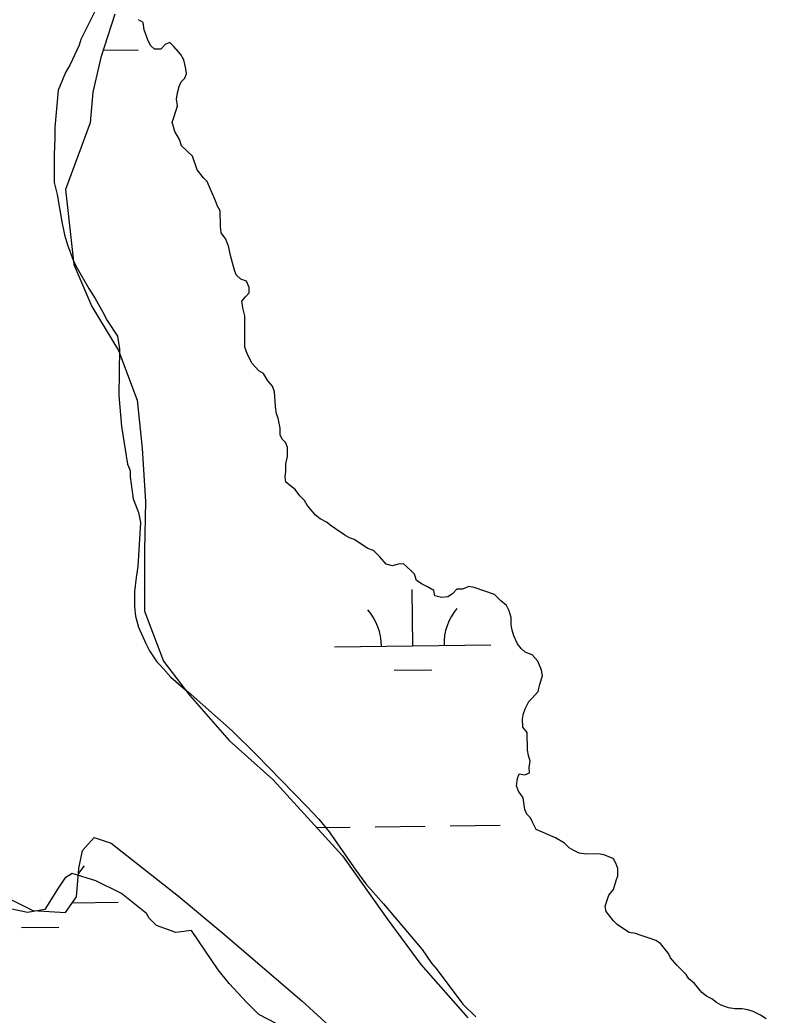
# Model space of a CAD drawing. Extents: x 3683613 to 3738215, y 469626 to 495384.
# Drawn here: x 3717649 to 3718126, y 479499 to 480136 of the extents above; entities that cross this region are included whole.
import ezdxf

# ---------------------------------------------------------------- set-up
doc = ezdxf.new("R2010")
doc.units = 0
for name, color, linetype in [('V-SITE-VEGE', 7, 'Continuous'), ('V-TOPO-SHOR', 7, 'Continuous'), ('V-WETL-SWMP', 7, 'Continuous')]:
    doc.layers.add(name, color=color, linetype=linetype)

msp = doc.modelspace()

# ---------------------------------------------------------------- linework, layer by layer
at = {"layer": 'V-SITE-VEGE'}
for points in [[(3717700.36, 480149.38), (3717687.62, 480123.53), (3717686.47, 480120.01), (3717680.68, 480107.68), (3717677.79, 480102.39), (3717674.32, 480094.17), (3717673.16, 480091.23), (3717670.96, 480067.2), (3717671, 480060.17), (3717670.47, 480050.21), (3717670.57, 480032.05), (3717672.37, 480024.45), (3717674.19, 480014.5), (3717675.41, 480006.89), (3717677.21, 479998.7), (3717679, 479992.26), (3717682.58, 479982.33), (3717684.35, 479978.82), (3717692.64, 479964.22), (3717696.78, 479957.8), (3717701.51, 479949.63), (3717704.47, 479943.79), (3717710.97, 479933.87), (3717712.19, 479925.67), (3717711.78, 479895.79), (3717713.65, 479875.89), (3717717.31, 479851.89), (3717719.08, 479847.8), (3717719.11, 479843.7), (3717720.95, 479829.65), (3717724.51, 479820.89), (3717725.72, 479814.45), (3717724.12, 479786.32), (3717722.99, 479779.28), (3717721.87, 479770.49), (3717721.93, 479760.53), (3717722.55, 479754.68), (3717724.35, 479747.66), (3717729.1, 479737.14), (3717731.46, 479732.47), (3717736.19, 479725.47), (3717738.55, 479723.14), (3717745.04, 479715.56), (3717753.28, 479708.58), (3717756.22, 479706.25), (3717784.48, 479681.22), (3717799.8, 479666.08), (3717832.21, 479632.87), (3717839.87, 479624.72)], [(3717839.87, 479624.72), (3717846.36, 479616.55), (3717863.49, 479592.05), (3717869.99, 479583.3), (3717881.19, 479570.48), (3717905.96, 479541.33), (3717911.87, 479532.58), (3717914.82, 479529.08), (3717931.94, 479506.33), (3717940.19, 479498.17)], [(3717812.51, 479493.93), (3717801.34, 479499.72), (3717793.69, 479507.29), (3717782.48, 479519.53), (3717775.4, 479528.28), (3717758.27, 479553.37), (3717748.32, 479552.14), (3717735.99, 479556.75), (3717731.28, 479561.41), (3717729.5, 479564.33), (3717713.61, 479577.13), (3717697.16, 479585.23), (3717681.91, 479589.83), (3717677.23, 479586.88), (3717672.59, 479579.82), (3717664.46, 479566.89), (3717653.34, 479565.06), (3717639.27, 479567.91)]]:
    msp.add_lwpolyline(points, dxfattribs=at)
at = {"layer": 'V-TOPO-SHOR'}
for p, q in [((3717727.46, 480134.41), (3717724.52, 480136.15)), ((3717728.08, 480129.73), (3717727.46, 480134.41)), ((3717730.46, 480123.3), (3717728.08, 480129.73)), ((3717732.23, 480119.79), (3717730.46, 480123.3)), ((3717744.53, 480121.62), (3717741.6, 480120.43)), ((3717746.88, 480119.29), (3717744.53, 480121.62)), ((3717734.59, 480117.46), (3717732.23, 480119.79)), ((3717738.69, 480117.49), (3717734.59, 480117.46)), ((3717741.6, 480120.43), (3717738.69, 480117.49)), ((3717751.6, 480114.05), (3717746.88, 480119.29)), ((3717753.38, 480110.54), (3717751.6, 480114.05)), ((3717754.57, 480105.86), (3717753.38, 480110.54)), ((3717754.03, 480098.83), (3717755.18, 480101.76)), ((3717755.18, 480101.76), (3717754.57, 480105.86)), ((3717750.54, 480093.54), (3717751.7, 480096.47)), ((3717751.7, 480096.47), (3717754.03, 480098.83)), ((3717748.83, 480085.33), (3717749.4, 480089.43)), ((3717749.4, 480089.43), (3717750.54, 480093.54)), ((3717749.44, 480081.23), (3717748.83, 480085.33)), ((3717747.14, 480073.6), (3717748.29, 480077.71)), ((3717748.29, 480077.71), (3717749.44, 480081.23)), ((3717745.99, 480070.66), (3717747.14, 480073.6)), ((3717747.78, 480064.82), (3717745.99, 480070.66)), ((3717750.74, 480059.56), (3717747.78, 480064.82)), ((3717751.94, 480055.47), (3717750.74, 480059.56)), ((3717759, 480049.06), (3717751.94, 480055.47)), ((3717761.98, 480040.29), (3717759, 480049.06)), ((3717766.11, 480035.05), (3717761.98, 480040.29)), ((3717768.47, 480032.72), (3717766.11, 480035.05)), ((3717770.85, 480026.87), (3717768.47, 480032.72)), ((3717773.81, 480020.45), (3717770.85, 480026.87)), ((3717775, 480016.94), (3717773.81, 480020.45)), ((3717776.78, 480014.02), (3717775, 480016.94)), ((3717776.83, 480004.06), (3717776.78, 480014.02)), ((3717777.44, 479999.96), (3717776.83, 480004.06)), ((3717780.4, 479995.88), (3717777.44, 479999.96)), ((3717782.18, 479990.62), (3717780.4, 479995.88)), ((3717783.39, 479985.35), (3717782.18, 479990.62)), ((3717785.78, 479975.99), (3717783.39, 479985.35)), ((3717786.97, 479973.07), (3717785.78, 479975.99)), ((3717789.92, 479970.16), (3717786.97, 479973.07)), ((3717793.44, 479969.01), (3717789.92, 479970.16)), ((3717795.22, 479964.92), (3717793.44, 479969.01)), ((3717795.24, 479961.4), (3717795.22, 479964.92)), ((3717790.58, 479956.1), (3717792.91, 479959.05)), ((3717791.19, 479952.01), (3717790.58, 479956.1)), ((3717792.91, 479959.05), (3717795.24, 479961.4)), ((3717792.4, 479946.74), (3717791.19, 479952.01)), ((3717792.51, 479926.82), (3717792.4, 479946.74)), ((3717794.29, 479922.15), (3717792.51, 479926.82)), ((3717797.26, 479916.31), (3717794.29, 479922.15)), ((3717801.38, 479911.64), (3717797.26, 479916.31)), ((3717804.32, 479909.9), (3717801.38, 479911.64)), ((3717807.28, 479905.23), (3717804.32, 479909.9)), ((3717810.23, 479901.74), (3717807.28, 479905.23)), ((3717811.42, 479898.23), (3717810.23, 479901.74)), ((3717812.06, 479888.86), (3717811.42, 479898.23)), ((3717812.67, 479884.18), (3717812.06, 479888.86)), ((3717813.86, 479881.25), (3717812.67, 479884.18)), ((3717815.07, 479874.82), (3717813.86, 479881.25)), ((3717815.09, 479870.72), (3717815.07, 479874.82)), ((3717816.28, 479867.79), (3717815.09, 479870.72)), ((3717818.64, 479865.46), (3717816.28, 479867.79)), ((3717819.83, 479862.54), (3717818.64, 479865.46)), ((3717819.86, 479856.68), (3717819.83, 479862.54)), ((3717818.72, 479851.99), (3717819.86, 479856.68)), ((3717818.18, 479843.79), (3717818.74, 479847.31)), ((3717818.74, 479847.31), (3717818.72, 479851.99)), ((3717818.78, 479840.28), (3717818.18, 479843.79)), ((3717824.67, 479835.62), (3717818.78, 479840.28)), ((3717827.62, 479831.54), (3717824.67, 479835.62)), ((3717830.57, 479828.63), (3717827.62, 479831.54)), ((3717832.34, 479825.71), (3717830.57, 479828.63)), ((3717837.65, 479819.3), (3717832.34, 479825.71)), ((3717840.59, 479816.97), (3717837.65, 479819.3)), ((3717844.71, 479814.65), (3717840.59, 479816.97)), ((3717847.65, 479812.32), (3717844.71, 479814.65)), ((3717850.59, 479810.58), (3717847.65, 479812.32)), ((3717856.47, 479806.52), (3717850.59, 479810.58)), ((3717859.41, 479804.78), (3717856.47, 479806.52)), ((3717862.34, 479803.62), (3717859.41, 479804.78)), ((3717871.16, 479797.81), (3717862.34, 479803.62)), ((3717874.69, 479796.66), (3717871.16, 479797.81)), ((3717878.81, 479792.59), (3717874.69, 479796.66)), ((3717882.94, 479787.92), (3717878.81, 479792.59)), ((3717887.04, 479786.77), (3717882.94, 479787.92)), ((3717890.55, 479787.97), (3717887.04, 479786.77)), ((3717894.07, 479787.99), (3717890.55, 479787.97)), ((3717898.78, 479783.91), (3717894.07, 479787.99)), ((3717901.13, 479781.58), (3717898.78, 479783.91)), ((3717902.33, 479777.49), (3717901.13, 479781.58)), ((3717905.86, 479775.17), (3717902.33, 479777.49)), ((3717909.38, 479773.43), (3717905.86, 479775.17)), ((3717913.5, 479771.11), (3717909.38, 479773.43)), ((3717914.1, 479767.6), (3717913.5, 479771.11)), ((3717928.14, 479771.78), (3717925.23, 479768.83)), ((3717931.65, 479771.8), (3717928.14, 479771.78)), ((3717935.74, 479773.58), (3717931.65, 479771.8)), ((3717939.26, 479773.02), (3717935.74, 479773.58)), ((3717952.17, 479768.4), (3717939.26, 479773.02)), ((3717918.21, 479766.45), (3717914.1, 479767.6)), ((3717922.31, 479767.06), (3717918.21, 479766.45)), ((3717925.23, 479768.83), (3717922.31, 479767.06)), ((3717956.3, 479764.33), (3717952.17, 479768.4)), ((3717959.83, 479761.42), (3717956.3, 479764.33)), ((3717961.61, 479757.91), (3717959.83, 479761.42)), ((3717962.8, 479753.82), (3717961.61, 479757.91)), ((3717962.83, 479749.13), (3717962.8, 479753.82)), ((3717963.44, 479745.62), (3717962.83, 479749.13)), ((3717964.63, 479742.11), (3717963.44, 479745.62)), ((3717967, 479736.86), (3717964.63, 479742.11)), ((3717969.36, 479733.94), (3717967, 479736.86)), ((3717971.72, 479731.61), (3717969.36, 479733.94)), ((3717976.41, 479729.88), (3717971.72, 479731.61)), ((3717979.95, 479725.8), (3717976.41, 479729.88)), ((3717982.33, 479719.96), (3717979.95, 479725.8)), ((3717982.94, 479716.44), (3717982.33, 479719.96)), ((3717981.21, 479711.16), (3717982.94, 479716.44)), ((3717980.06, 479706.47), (3717981.21, 479711.16)), ((3717974.24, 479699.99), (3717976.57, 479702.35)), ((3717976.57, 479702.35), (3717980.06, 479706.47)), ((3717970.77, 479692.36), (3717971.93, 479695.29)), ((3717971.93, 479695.29), (3717974.24, 479699.99)), ((3717970.21, 479688.84), (3717970.77, 479692.36)), ((3717970.24, 479683.57), (3717970.21, 479688.84)), ((3717973.19, 479680.07), (3717970.24, 479683.57)), ((3717973.25, 479668.94), (3717973.19, 479680.07)), ((3717973.86, 479665.43), (3717973.25, 479668.94)), ((3717975.05, 479661.92), (3717973.86, 479665.43)), ((3717974.49, 479657.82), (3717975.05, 479661.92)), ((3717974.51, 479654.3), (3717974.49, 479657.82)), ((3717966.35, 479646.05), (3717966.91, 479650.74)), ((3717966.91, 479650.74), (3717968.07, 479653.68)), ((3717968.07, 479653.68), (3717971.58, 479653.11)), ((3717971.58, 479653.11), (3717974.51, 479654.3)), ((3717967.54, 479642.54), (3717966.35, 479646.05)), ((3717970.5, 479638.46), (3717967.54, 479642.54)), ((3717971.71, 479630.85), (3717970.5, 479638.46)), ((3717972.9, 479627.93), (3717971.71, 479630.85)), ((3717975.26, 479625.6), (3717972.9, 479627.93)), ((3717976.45, 479622.68), (3717975.26, 479625.6)), ((3717978.82, 479618.01), (3717976.45, 479622.68)), ((3717991.15, 479612.8), (3717978.82, 479618.01)), ((3717997.03, 479609.32), (3717991.15, 479612.8)), ((3717999.97, 479606.41), (3717997.03, 479609.32)), ((3718002.91, 479604.67), (3717999.97, 479606.41)), ((3718006.44, 479602.93), (3718002.91, 479604.67)), ((3718011.12, 479602.37), (3718006.44, 479602.93)), ((3718018.74, 479602.42), (3718011.12, 479602.37)), ((3718022.26, 479601.85), (3718018.74, 479602.42)), ((3718028.13, 479599.54), (3718022.26, 479601.85)), ((3718029.9, 479596.62), (3718028.13, 479599.54)), ((3718031.1, 479593.12), (3718029.9, 479596.62)), ((3718031.12, 479588.43), (3718031.1, 479593.12)), ((3718029.97, 479585.49), (3718031.12, 479588.43)), ((3718025.34, 479576.1), (3718028.24, 479579.63)), ((3718028.24, 479579.63), (3718029.97, 479585.49)), ((3718023.03, 479569.05), (3718025.34, 479576.1)), ((3718023.64, 479565.54), (3718023.03, 479569.05)), ((3718028.36, 479559.71), (3718023.64, 479565.54)), ((3718030.72, 479557.38), (3718028.36, 479559.71)), ((3718034.83, 479554.47), (3718030.72, 479557.38)), ((3718038.36, 479552.15), (3718034.83, 479554.47)), ((3718042.46, 479551.59), (3718038.36, 479552.15)), ((3718045.4, 479550.44), (3718042.46, 479551.59)), ((3718052.44, 479548.13), (3718045.4, 479550.44)), ((3718055.38, 479546.98), (3718052.44, 479548.13)), ((3718058.32, 479545.24), (3718055.38, 479546.98)), ((3718063.63, 479538.82), (3718058.32, 479545.24)), ((3718064.82, 479535.9), (3718063.63, 479538.82)), ((3718068.94, 479531.24), (3718064.82, 479535.9)), ((3718074.83, 479525.41), (3718068.94, 479531.24)), ((3718076.61, 479522.5), (3718074.83, 479525.41)), ((3718080.14, 479519.59), (3718076.61, 479522.5)), ((3718084.86, 479513.76), (3718080.14, 479519.59)), ((3718087.8, 479511.43), (3718084.86, 479513.76)), ((3718091.33, 479509.69), (3718087.8, 479511.43)), ((3718094.27, 479507.37), (3718091.33, 479509.69)), ((3718097.21, 479505.63), (3718094.27, 479507.37)), ((3718101.91, 479503.9), (3718097.21, 479505.63)), ((3718106.01, 479503.33), (3718101.91, 479503.9)), ((3718110.7, 479503.36), (3718106.01, 479503.33)), ((3718114.21, 479502.8), (3718110.7, 479503.36)), ((3718117.74, 479501.64), (3718114.21, 479502.8)), ((3718122.43, 479499.33), (3718117.74, 479501.64)), ((3718125.96, 479497), (3718122.43, 479499.33))]:
    msp.add_line(p, q, dxfattribs=at)
at = {"layer": 'V-WETL-SWMP'}
for p, q in [((3717709.33, 480139.79), (3717700.4, 480112.18)), ((3717727.46, 480134.41), (3717724.52, 480136.15)), ((3717728.08, 480129.73), (3717727.46, 480134.41)), ((3717730.46, 480123.3), (3717728.08, 480129.73)), ((3717732.23, 480119.79), (3717730.46, 480123.3)), ((3717744.53, 480121.62), (3717741.6, 480120.43)), ((3717746.88, 480119.29), (3717744.53, 480121.62)), ((3717701.87, 480116.72), (3717724.14, 480116.98)), ((3717734.59, 480117.46), (3717732.23, 480119.79)), ((3717738.69, 480117.49), (3717734.59, 480117.46)), ((3717741.6, 480120.43), (3717738.69, 480117.49)), ((3717751.6, 480114.05), (3717746.88, 480119.29)), ((3717700.4, 480112.18), (3717695.25, 480089.87)), ((3717753.38, 480110.54), (3717751.6, 480114.05)), ((3717754.57, 480105.86), (3717753.38, 480110.54)), ((3717754.03, 480098.83), (3717755.18, 480101.76)), ((3717755.18, 480101.76), (3717754.57, 480105.86)), ((3717750.54, 480093.54), (3717751.7, 480096.47)), ((3717751.7, 480096.47), (3717754.03, 480098.83)), ((3717695.25, 480089.87), (3717693.6, 480070.22)), ((3717748.83, 480085.33), (3717749.4, 480089.43)), ((3717749.4, 480089.43), (3717750.54, 480093.54)), ((3717749.44, 480081.23), (3717748.83, 480085.33)), ((3717747.14, 480073.6), (3717748.29, 480077.71)), ((3717748.29, 480077.71), (3717749.44, 480081.23)), ((3717693.6, 480070.22), (3717677.72, 480027.61)), ((3717745.99, 480070.66), (3717747.14, 480073.6)), ((3717747.78, 480064.82), (3717745.99, 480070.66)), ((3717750.74, 480059.56), (3717747.78, 480064.82)), ((3717751.94, 480055.47), (3717750.74, 480059.56)), ((3717759, 480049.06), (3717751.94, 480055.47)), ((3717761.98, 480040.29), (3717759, 480049.06)), ((3717766.11, 480035.05), (3717761.98, 480040.29)), ((3717768.47, 480032.72), (3717766.11, 480035.05)), ((3717770.85, 480026.87), (3717768.47, 480032.72)), ((3717677.72, 480027.61), (3717682.98, 479979.56)), ((3717773.81, 480020.45), (3717770.85, 480026.87)), ((3717775, 480016.94), (3717773.81, 480020.45)), ((3717776.78, 480014.02), (3717775, 480016.94)), ((3717776.83, 480004.06), (3717776.78, 480014.02)), ((3717777.44, 479999.96), (3717776.83, 480004.06)), ((3717780.4, 479995.88), (3717777.44, 479999.96)), ((3717782.18, 479990.62), (3717780.4, 479995.88)), ((3717783.39, 479985.35), (3717782.18, 479990.62)), ((3717785.78, 479975.99), (3717783.39, 479985.35)), ((3717682.98, 479979.56), (3717694.57, 479952.66)), ((3717786.97, 479973.07), (3717785.78, 479975.99)), ((3717789.92, 479970.16), (3717786.97, 479973.07)), ((3717793.44, 479969.01), (3717789.92, 479970.16)), ((3717795.22, 479964.92), (3717793.44, 479969.01)), ((3717795.24, 479961.4), (3717795.22, 479964.92)), ((3717790.58, 479956.1), (3717792.91, 479959.05)), ((3717791.19, 479952.01), (3717790.58, 479956.1)), ((3717792.91, 479959.05), (3717795.24, 479961.4)), ((3717694.57, 479952.66), (3717711.74, 479924.61)), ((3717792.4, 479946.74), (3717791.19, 479952.01)), ((3717792.51, 479926.82), (3717792.4, 479946.74)), ((3717711.74, 479924.61), (3717723.65, 479892.72)), ((3717794.29, 479922.15), (3717792.51, 479926.82)), ((3717797.26, 479916.31), (3717794.29, 479922.15)), ((3717801.38, 479911.64), (3717797.26, 479916.31)), ((3717804.32, 479909.9), (3717801.38, 479911.64)), ((3717807.28, 479905.23), (3717804.32, 479909.9)), ((3717810.23, 479901.74), (3717807.28, 479905.23)), ((3717811.42, 479898.23), (3717810.23, 479901.74)), ((3717812.06, 479888.86), (3717811.42, 479898.23)), ((3717723.65, 479892.72), (3717726.76, 479861.96)), ((3717812.67, 479884.18), (3717812.06, 479888.86)), ((3717813.86, 479881.25), (3717812.67, 479884.18)), ((3717815.07, 479874.82), (3717813.86, 479881.25)), ((3717815.09, 479870.72), (3717815.07, 479874.82)), ((3717816.28, 479867.79), (3717815.09, 479870.72)), ((3717818.64, 479865.46), (3717816.28, 479867.79)), ((3717726.76, 479861.96), (3717729, 479827.96)), ((3717819.83, 479862.54), (3717818.64, 479865.46)), ((3717819.86, 479856.68), (3717819.83, 479862.54)), ((3717818.72, 479851.99), (3717819.86, 479856.68)), ((3717818.18, 479843.79), (3717818.74, 479847.31)), ((3717818.74, 479847.31), (3717818.72, 479851.99)), ((3717818.78, 479840.28), (3717818.18, 479843.79)), ((3717824.67, 479835.62), (3717818.78, 479840.28)), ((3717827.62, 479831.54), (3717824.67, 479835.62)), ((3717729, 479827.96), (3717728.3, 479796.88)), ((3717830.57, 479828.63), (3717827.62, 479831.54)), ((3717832.34, 479825.71), (3717830.57, 479828.63)), ((3717837.65, 479819.3), (3717832.34, 479825.71)), ((3717840.59, 479816.97), (3717837.65, 479819.3)), ((3717844.71, 479814.65), (3717840.59, 479816.97)), ((3717847.65, 479812.32), (3717844.71, 479814.65)), ((3717850.59, 479810.58), (3717847.65, 479812.32)), ((3717856.47, 479806.52), (3717850.59, 479810.58)), ((3717859.41, 479804.78), (3717856.47, 479806.52)), ((3717862.34, 479803.62), (3717859.41, 479804.78)), ((3717871.16, 479797.81), (3717862.34, 479803.62)), ((3717728.3, 479796.88), (3717728.23, 479757.89)), ((3717874.69, 479796.66), (3717871.16, 479797.81)), ((3717878.81, 479792.59), (3717874.69, 479796.66)), ((3717882.94, 479787.92), (3717878.81, 479792.59)), ((3717887.04, 479786.77), (3717882.94, 479787.92)), ((3717890.55, 479787.97), (3717887.04, 479786.77)), ((3717894.07, 479787.99), (3717890.55, 479787.97)), ((3717898.78, 479783.91), (3717894.07, 479787.99)), ((3717901.13, 479781.58), (3717898.78, 479783.91)), ((3717902.33, 479777.49), (3717901.13, 479781.58)), ((3717905.86, 479775.17), (3717902.33, 479777.49)), ((3717899.91, 479735.58), (3717899.49, 479771.58)), ((3717909.38, 479773.43), (3717905.86, 479775.17)), ((3717913.5, 479771.11), (3717909.38, 479773.43)), ((3717914.1, 479767.6), (3717913.5, 479771.11)), ((3717928.14, 479771.78), (3717925.23, 479768.83)), ((3717931.65, 479771.8), (3717928.14, 479771.78)), ((3717935.74, 479773.58), (3717931.65, 479771.8)), ((3717939.26, 479773.02), (3717935.74, 479773.58)), ((3717952.17, 479768.4), (3717939.26, 479773.02)), ((3717918.21, 479766.45), (3717914.1, 479767.6)), ((3717922.31, 479767.06), (3717918.21, 479766.45)), ((3717925.23, 479768.83), (3717922.31, 479767.06)), ((3717956.3, 479764.33), (3717952.17, 479768.4)), ((3717959.83, 479761.42), (3717956.3, 479764.33)), ((3717728.23, 479757.89), (3717740.44, 479725.71)), ((3717961.61, 479757.91), (3717959.83, 479761.42)), ((3717962.8, 479753.82), (3717961.61, 479757.91)), ((3717962.83, 479749.13), (3717962.8, 479753.82)), ((3717963.44, 479745.62), (3717962.83, 479749.13)), ((3717964.63, 479742.11), (3717963.44, 479745.62)), ((3717967, 479736.86), (3717964.63, 479742.11)), ((3717849.91, 479735), (3717949.9, 479736.16)), ((3717969.36, 479733.94), (3717967, 479736.86)), ((3717971.72, 479731.61), (3717969.36, 479733.94)), ((3717976.41, 479729.88), (3717971.72, 479731.61)), ((3717979.95, 479725.8), (3717976.41, 479729.88)), ((3717740.44, 479725.71), (3717756.98, 479704.11)), ((3717888.09, 479720.01), (3717912.09, 479720.29)), ((3717982.33, 479719.96), (3717979.95, 479725.8)), ((3717982.94, 479716.44), (3717982.33, 479719.96)), ((3717981.21, 479711.16), (3717982.94, 479716.44)), ((3717980.06, 479706.47), (3717981.21, 479711.16)), ((3717756.98, 479704.11), (3717782.36, 479674.94)), ((3717974.24, 479699.99), (3717976.57, 479702.35)), ((3717976.57, 479702.35), (3717980.06, 479706.47)), ((3717970.77, 479692.36), (3717971.93, 479695.29)), ((3717971.93, 479695.29), (3717974.24, 479699.99)), ((3717970.21, 479688.84), (3717970.77, 479692.36)), ((3717970.24, 479683.57), (3717970.21, 479688.84)), ((3717973.19, 479680.07), (3717970.24, 479683.57)), ((3717973.25, 479668.94), (3717973.19, 479680.07)), ((3717782.36, 479674.94), (3717810.36, 479650.18)), ((3717973.86, 479665.43), (3717973.25, 479668.94)), ((3717975.05, 479661.92), (3717973.86, 479665.43)), ((3717974.49, 479657.82), (3717975.05, 479661.92)), ((3717974.51, 479654.3), (3717974.49, 479657.82)), ((3717810.36, 479650.18), (3717854.91, 479601.18)), ((3717966.35, 479646.05), (3717966.91, 479650.74)), ((3717966.91, 479650.74), (3717968.07, 479653.68)), ((3717968.07, 479653.68), (3717971.58, 479653.11)), ((3717971.58, 479653.11), (3717974.51, 479654.3)), ((3717967.54, 479642.54), (3717966.35, 479646.05)), ((3717970.5, 479638.46), (3717967.54, 479642.54)), ((3717971.71, 479630.85), (3717970.5, 479638.46)), ((3717972.9, 479627.93), (3717971.71, 479630.85)), ((3717975.26, 479625.6), (3717972.9, 479627.93)), ((3717976.45, 479622.68), (3717975.26, 479625.6)), ((3717838.32, 479619.43), (3717859.84, 479619.68)), ((3717875.84, 479619.86), (3717907.84, 479620.24)), ((3717923.84, 479620.42), (3717955.84, 479620.79)), ((3717978.82, 479618.01), (3717976.45, 479622.68)), ((3717991.15, 479612.8), (3717978.82, 479618.01)), ((3717997.03, 479609.32), (3717991.15, 479612.8)), ((3717999.97, 479606.41), (3717997.03, 479609.32)), ((3718002.91, 479604.67), (3717999.97, 479606.41)), ((3717854.91, 479601.18), (3717883.58, 479560.89)), ((3718006.44, 479602.93), (3718002.91, 479604.67)), ((3718011.12, 479602.37), (3718006.44, 479602.93)), ((3718018.74, 479602.42), (3718011.12, 479602.37)), ((3718022.26, 479601.85), (3718018.74, 479602.42)), ((3718028.13, 479599.54), (3718022.26, 479601.85)), ((3718029.9, 479596.62), (3718028.13, 479599.54)), ((3718031.1, 479593.12), (3718029.9, 479596.62)), ((3718031.12, 479588.43), (3718031.1, 479593.12)), ((3718029.97, 479585.49), (3718031.12, 479588.43)), ((3718025.34, 479576.1), (3718028.24, 479579.63)), ((3718028.24, 479579.63), (3718029.97, 479585.49)), ((3718023.03, 479569.05), (3718025.34, 479576.1)), ((3717682.12, 479571.18), (3717711.34, 479571.52)), ((3718023.64, 479565.54), (3718023.03, 479569.05)), ((3717883.58, 479560.89), (3717905.15, 479531.69)), ((3718028.36, 479559.71), (3718023.64, 479565.54)), ((3717649.52, 479555.37), (3717673.52, 479555.65)), ((3718030.72, 479557.38), (3718028.36, 479559.71)), ((3718034.83, 479554.47), (3718030.72, 479557.38)), ((3718038.36, 479552.15), (3718034.83, 479554.47)), ((3718042.46, 479551.59), (3718038.36, 479552.15)), ((3718045.4, 479550.44), (3718042.46, 479551.59)), ((3718052.44, 479548.13), (3718045.4, 479550.44)), ((3718055.38, 479546.98), (3718052.44, 479548.13)), ((3718058.32, 479545.24), (3718055.38, 479546.98)), ((3718063.63, 479538.82), (3718058.32, 479545.24)), ((3718064.82, 479535.9), (3718063.63, 479538.82)), ((3718068.94, 479531.24), (3718064.82, 479535.9)), ((3717905.15, 479531.69), (3717935.25, 479497.57)), ((3718074.83, 479525.41), (3718068.94, 479531.24)), ((3718076.61, 479522.5), (3718074.83, 479525.41)), ((3718080.14, 479519.59), (3718076.61, 479522.5)), ((3718084.86, 479513.76), (3718080.14, 479519.59)), ((3718087.8, 479511.43), (3718084.86, 479513.76)), ((3718091.33, 479509.69), (3718087.8, 479511.43)), ((3718094.27, 479507.37), (3718091.33, 479509.69)), ((3718097.21, 479505.63), (3718094.27, 479507.37)), ((3718101.91, 479503.9), (3718097.21, 479505.63)), ((3718106.01, 479503.33), (3718101.91, 479503.9)), ((3718110.7, 479503.36), (3718106.01, 479503.33)), ((3718114.21, 479502.8), (3718110.7, 479503.36)), ((3718117.74, 479501.64), (3718114.21, 479502.8)), ((3718122.43, 479499.33), (3718117.74, 479501.64))]:
    msp.add_line(p, q, dxfattribs=at)
msp.add_lwpolyline([(3717630.84, 479578.96), (3717656.95, 479566.23), (3717677.67, 479565.02), (3717684.86, 479574.98), (3717686.24, 479593.03), (3717688.54, 479604.73), (3717696.18, 479612.91), (3717706.86, 479609.28), (3717749.95, 479575.35), (3717778.49, 479551.7), (3717829.04, 479508.35), (3717848.82, 479490.41)], dxfattribs=at)
for centre, start, end in [((3717844.66, 479735.42), 359.89486, 41.43852), ((3717955.14, 479736.7), 139.89486, 181.43852), ((3717716.58, 479572.05), 139.89486, 150.26655)]:
    msp.add_arc(centre, 35.25, start, end, dxfattribs=at)

doc.saveas('drawing.dxf')
